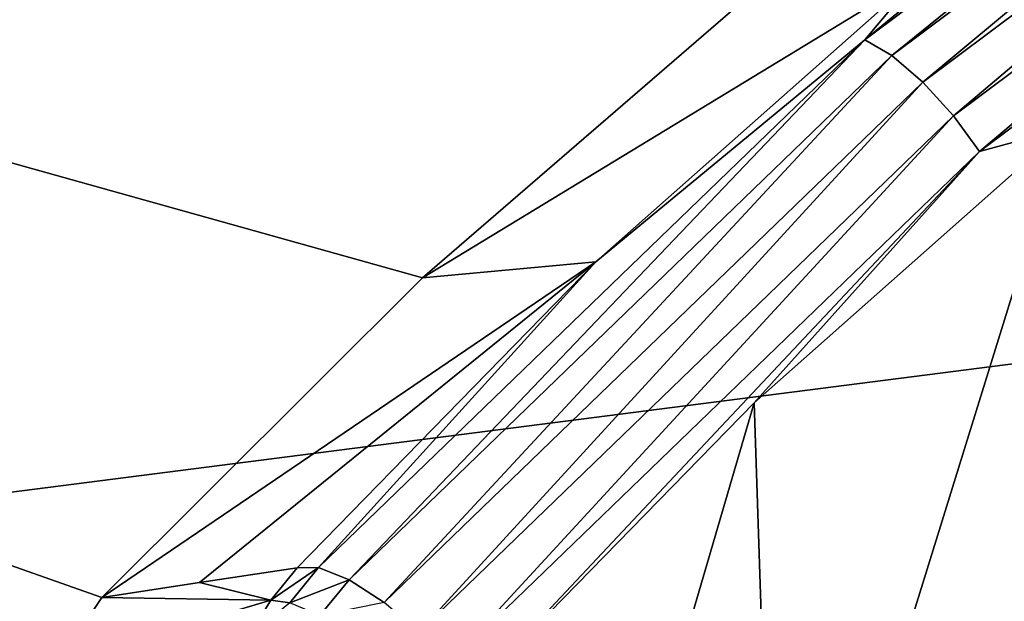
# Model space of a CAD drawing. Header units: metres. Extents: x -31 to 116, y -82 to 82.
# Tile 333 of 656: x 14.672 to 16.292, y -24.981 to -24.025. Entities that reach past the tile are written whole.
import ezdxf

# ---------------------------------------------------------------- set-up
doc = ezdxf.new("R2010")
doc.units = ezdxf.units.M
doc.layers.add('solid_80000000GA_10_1', color=7, linetype='CONTINUOUS')

msp = doc.modelspace()

# ---------------------------------------------------------------- linework, layer by layer
at = {"layer": 'solid_80000000GA_10_1'}
for points in [[(5.595928, -21.725851, -56.546066), (15.076706, -25.784431, -54.930767), (15.155936, -25.826351, -54.91227)], [(5.595928, -25.962204, -54.73056), (5.595928, -21.725851, -56.546066), (15.155936, -25.826351, -54.91227)], [(5.595928, -21.725851, -56.546066), (14.997478, -25.742514, -54.949265), (15.076706, -25.784431, -54.930767)], [(5.595928, -21.725851, -56.546066), (14.864974, -25.646399, -54.992233), (14.997478, -25.742514, -54.949265)], [(5.595928, -21.725851, -56.546066), (14.807625, -25.583004, -55.020908), (14.864974, -25.646399, -54.992233)], [(5.595928, -21.725851, -56.546066), (14.760525, -25.51301, -55.052708), (14.807625, -25.583004, -55.020908)], [(5.595928, -21.725851, -56.546066), (14.704116, -25.367455, -55.119106), (14.760525, -25.51301, -55.052708)], [(5.595928, -21.725851, -56.546066), (14.696737, -25.220306, -55.186481), (14.704116, -25.367455, -55.119106)], [(5.595928, -21.725851, -56.546066), (14.734339, -25.083845, -55.249187), (14.696737, -25.220306, -55.186481)], [(5.595928, -21.725851, -56.546066), (14.806844, -24.975273, -55.299412), (14.734339, -25.083845, -55.249187)], [(5.595928, -21.725851, -56.546066), (15.334371, -24.449244, -55.541748), (14.806844, -24.975273, -55.299412)], [(5.595928, -21.725851, -56.546066), (15.905384, -23.956245, -55.764702), (15.334371, -24.449244, -55.541748)], [(23.04767, -23.726908, 55.984234), (5.595928, -21.725851, 56.546066), (5.595928, -25.962206, 54.73056)], [(17.077755, -23.298277, -54.835979), (16.062239, -24.057932, -54.476639), (16.71426, -23.520744, -54.796925)], [(16.106606, -24.083794, -54.421707), (16.062239, -24.057932, -54.476639), (17.077755, -23.298277, -54.835979)], [(16.106606, -24.083794, -54.421707), (17.077755, -23.298277, -54.835979), (17.115643, -23.329235, -54.778866)], [(12.5, -23.505836, -53.711914), (103, -27.691591, -54.352322), (103, -23.341593, -56.357498)], [(12.5, -23.5058, 53.711929), (103, -23.341688, 56.357452), (103, -27.689804, 54.35323)], [(16.106606, -24.083794, -54.421707), (17.115643, -23.329235, -54.778866), (16.157598, -24.127434, -54.387699)], [(17.115643, -23.329235, -54.778866), (17.15921, -23.378595, -54.742428), (16.157598, -24.127434, -54.387699)], [(16.157598, -24.127434, -54.387699), (17.15921, -23.378595, -54.742428), (16.207981, -24.182728, -54.379589)], [(17.15921, -23.378595, -54.742428), (17.202269, -23.439415, -54.731976), (16.207981, -24.182728, -54.379589)], [(16.207981, -24.182728, -54.379589), (17.202269, -23.439415, -54.731976), (16.250607, -24.241764, -54.398376)], [(17.202269, -23.439415, -54.731976), (17.238714, -23.503002, -54.748848), (16.250607, -24.241764, -54.398376)], [(12.5, -27.509586, 51.775642), (12.5, -23.5058, 53.711929), (103, -27.689804, 54.35323)], [(12.5, -23.505836, -53.711914), (12.5, -27.509619, -51.775623), (103, -27.691591, -54.352322)], [(16.250607, -24.241764, -54.398376), (17.238714, -23.503002, -54.748848), (16.389395, -24.203814, -54.48547)], [(16.062239, -24.057932, -54.476639), (16.149334, -23.954033, -54.591724), (16.71426, -23.520744, -54.796925)], [(23.04767, -27.916227, 54.017448), (23.04767, -23.726908, 55.984234), (5.595928, -25.962206, 54.73056)], [(16.149334, -23.954033, -54.591724), (15.334371, -24.449244, -55.541748), (15.905384, -23.956245, -55.764702)], [(16.149334, -23.954033, -54.591724), (15.619687, -24.423382, -54.367237), (15.334371, -24.449244, -55.541748)], [(16.062239, -24.057932, -54.476639), (15.619687, -24.423382, -54.367237), (16.149334, -23.954033, -54.591724)], [(16.062239, -24.057932, -54.476639), (15.163335, -24.926064, -54.058208), (15.619687, -24.423382, -54.367237)], [(15.213787, -24.94607, -54.005356), (15.163335, -24.926064, -54.058208), (16.062239, -24.057932, -54.476639)], [(16.106606, -24.083794, -54.421707), (15.213787, -24.94607, -54.005356), (16.062239, -24.057932, -54.476639)], [(16.106606, -24.083794, -54.421707), (15.271341, -24.983131, -53.974152), (15.213787, -24.94607, -54.005356)], [(16.106606, -24.083794, -54.421707), (16.157598, -24.127434, -54.387699), (15.271341, -24.983131, -53.974152)], [(16.157598, -24.127434, -54.387699), (15.328164, -25.032135, -53.9687), (15.271341, -24.983131, -53.974152)], [(16.157598, -24.127434, -54.387699), (16.207981, -24.182728, -54.379589), (15.328164, -25.032135, -53.9687)], [(16.207981, -24.182728, -54.379589), (15.376202, -25.086065, -53.989628), (15.328164, -25.032135, -53.9687)], [(16.207981, -24.182728, -54.379589), (16.250607, -24.241764, -54.398376), (15.376202, -25.086065, -53.989628)], [(16.389395, -24.203814, -54.48547), (15.915729, -25.731342, -54.968346), (15.880307, -24.655245, -54.26873)], [(16.250607, -24.241764, -54.398376), (16.389395, -24.203814, -54.48547), (15.880307, -24.655245, -54.26873)], [(16.389395, -24.203814, -54.48547), (16.861902, -24.857506, -55.383644), (15.915729, -25.731342, -54.968346)], [(15.376202, -25.086065, -53.989628), (16.250607, -24.241764, -54.398376), (15.408919, -25.137468, -54.033741)], [(16.250607, -24.241764, -54.398376), (15.880307, -24.655245, -54.26873), (15.408919, -25.137468, -54.033741)], [(15.619687, -24.423382, -54.367237), (14.806844, -24.975273, -55.299412), (15.334371, -24.449244, -55.541748)], [(15.619687, -24.423382, -54.367237), (14.967549, -24.950747, -54.711552), (14.806844, -24.975273, -55.299412)], [(15.619687, -24.423382, -54.367237), (15.128146, -24.926102, -54.123638), (14.967549, -24.950747, -54.711552)], [(15.163335, -24.926064, -54.058208), (15.128146, -24.926102, -54.123638), (15.619687, -24.423382, -54.367237)], [(15.641689, -25.470356, -54.498379), (15.408919, -25.137468, -54.033741), (15.880307, -24.655245, -54.26873)], [(15.641689, -25.470356, -54.498379), (15.880307, -24.655245, -54.26873), (15.915729, -25.731342, -54.968346)], [(15.915729, -25.731342, -54.968346), (16.861902, -24.857506, -55.383644), (23.04767, -26.9874, -54.487438)], [(15.085103, -24.979662, -54.106152), (14.967549, -24.950747, -54.711552), (15.128146, -24.926102, -54.123638)], [(15.085103, -24.979662, -54.106152), (15.128146, -24.926102, -54.123638), (15.163335, -24.926064, -54.058208)], [(15.11635, -24.983978, -54.037689), (15.085103, -24.979662, -54.106152), (15.163335, -24.926064, -54.058208)], [(15.11635, -24.983978, -54.037689), (15.163335, -24.926064, -54.058208), (15.213787, -24.94607, -54.005356)], [(15.165563, -25.004957, -53.984615), (15.11635, -24.983978, -54.037689), (15.213787, -24.94607, -54.005356)], [(15.165563, -25.004957, -53.984615), (15.213787, -24.94607, -54.005356), (15.271341, -24.983131, -53.974152)], [(15.085103, -24.979662, -54.106152), (14.806844, -24.975273, -55.299412), (14.967549, -24.950747, -54.711552)], [(15.085103, -24.979662, -54.106152), (14.734339, -25.083845, -55.249187), (14.806844, -24.975273, -55.299412)], [(15.048822, -25.039455, -54.095341), (14.734339, -25.083845, -55.249187), (15.085103, -24.979662, -54.106152)], [(15.048822, -25.039455, -54.095341), (15.085103, -24.979662, -54.106152), (15.11635, -24.983978, -54.037689)]]:
    msp.add_3dface(points, dxfattribs=at)

doc.saveas('drawing.dxf')
